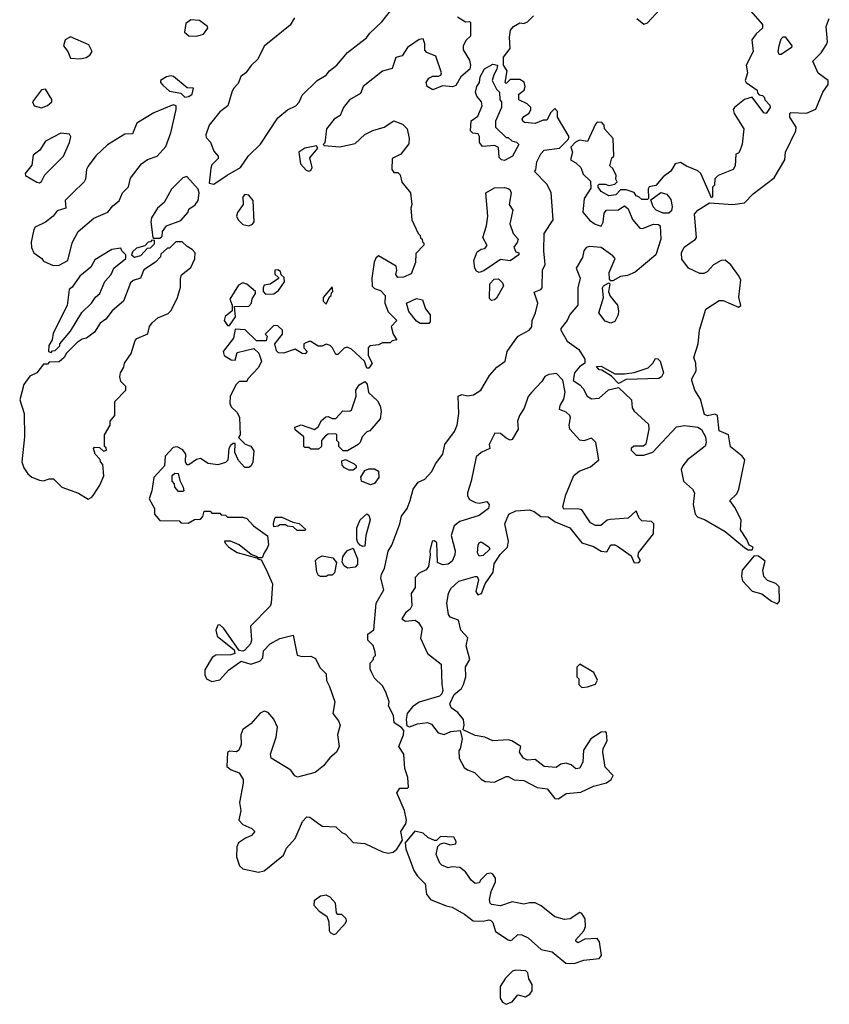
# Model space of a CAD drawing. Extents: x 2219101 to 2444320, y 201258 to 358766.
# Tile 325 of 349: x 2394942 to 2399123, y 302553 to 307639. Entities that reach past the tile are written whole.
import ezdxf

# ---------------------------------------------------------------- set-up
doc = ezdxf.new("R2010")
doc.units = 0

msp = doc.modelspace()

# ---------------------------------------------------------------- linework, layer by layer
at = {"layer": '0CON10XD'}
for points in [[(2395945, 306790), (2396013, 306837), (2396082.5, 306875), (2396123.6, 306936.4), (2396185, 306996.7), (2396275, 307132.5), (2396325, 307173.3), (2396367.5, 307195), (2396386.1, 307213.9), (2396400.7, 307249.3), (2396477.5, 307325), (2396525, 307352.5), (2396542.5, 307375), (2396580, 307405), (2396635, 307470), (2396733.9, 307546.1), (2396750.4, 307569.5), (2396811.7, 307628.3), (2396897.5, 307735)], [(2398690, 307715), (2398777.5, 307615), (2398777.5, 307595), (2398745, 307566.7), (2398723.8, 307535), (2398730, 307475), (2398693.8, 307405), (2398700, 307365), (2398688.8, 307325), (2398694.2, 307314.2), (2398750, 307275), (2398751.7, 307261.7), (2398761.7, 307251.7), (2398778.3, 307248.3), (2398788.3, 307238.3), (2398790, 307225), (2398817, 307197), (2398817.5, 307185), (2398797.5, 307155), (2398785, 307157.5), (2398725, 307240), (2398685, 307227.5), (2398633.3, 307185), (2398626.7, 307175), (2398632, 307155), (2398682.5, 307075), (2398673, 306997), (2398661.7, 306961.7), (2398655, 306950), (2398640, 306945), (2398636.7, 306885), (2398627.5, 306865), (2398550, 306835), (2398533, 306817), (2398530, 306785), (2398520, 306775), (2398520, 306725), (2398515, 306720), (2398460, 306845), (2398445, 306858.8), (2398385, 306883.3), (2398355, 306902.5), (2398327.5, 306895), (2398305, 306856.7), (2398265, 306827.5), (2398227.5, 306782.5), (2398193.6, 306776.4), (2398187.5, 306765), (2398190, 306715), (2398185, 306710), (2398155, 306710), (2398140, 306725), (2398125, 306730), (2398115, 306747.5), (2398075, 306760), (2398045, 306760), (2398020, 306735), (2397985, 306730), (2397945, 306752.5), (2397930, 306775), (2397930, 306785), (2397935, 306790), (2397965, 306790), (2397985, 306782.5), (2398015, 306790), (2398027.5, 306802.5), (2398020, 306815), (2398022.5, 306835), (2398005, 306870), (2397990, 306885), (2398000, 306925), (2398010, 306935), (2398007.5, 307025), (2397962.5, 307075), (2397960, 307095), (2397948.3, 307108.3), (2397925, 307110), (2397915, 307100), (2397875, 307010), (2397833, 307017), (2397813.3, 307006.7), (2397788.3, 306981.7), (2397797.5, 306955), (2397787.5, 306915), (2397815, 306900), (2397840, 306875), (2397851.7, 306841.7), (2397890, 306805), (2397891.7, 306768.3), (2397857.5, 306715), (2397850, 306645), (2397885, 306603.3), (2397913.9, 306583.9), (2397945, 306572.5), (2397955.9, 306594.1), (2397960, 306640), (2397972.5, 306655), (2398035, 306656.7), (2398056.7, 306673.3), (2398065, 306677.5), (2398085, 306662.5), (2398106.4, 306606.4), (2398145, 306562.5), (2398159.3, 306560.7), (2398215, 306582.5), (2398241.7, 306581.7), (2398250, 306575), (2398253.6, 306506.4), (2398227.5, 306425), (2398120, 306335), (2398081.7, 306318.3), (2398045, 306312.5), (2398005, 306290), (2397995, 306290), (2397988.3, 306298.3), (2397987, 306333), (2398017.5, 306405), (2398005, 306420), (2397945, 306462), (2397885, 306468), (2397867.7, 306462.3), (2397856, 306445), (2397849.1, 306410.9), (2397816, 306355), (2397836, 306305), (2397825.4, 306255), (2397824, 306165), (2397782.7, 306117.3), (2397769.2, 306085), (2397736, 306045), (2397736.2, 306035), (2397769.6, 305979.5), (2397830, 305935), (2397860, 305885), (2397860, 305865), (2397833.6, 305846.4), (2397807.5, 305815), (2397800, 305775), (2397835, 305752.5), (2397852.5, 305735), (2397872.5, 305695), (2397895, 305680), (2397935, 305683.8), (2397982.3, 305727.7), (2398035, 305740), (2398102.5, 305675), (2398106, 305635), (2398115, 305616.7), (2398190, 305550), (2398191.2, 305525), (2398175, 305447.5), (2398163, 305437), (2398113, 305437), (2398100, 305425), (2398100, 305415), (2398125, 305390), (2398165, 305390), (2398212.5, 305405), (2398335, 305536.7), (2398375, 305543.8), (2398445, 305534), (2398462.7, 305522.7), (2398484.2, 305485), (2398487.5, 305455), (2398482.9, 305437.1), (2398391.2, 305365), (2398366.7, 305335), (2398358.8, 305315), (2398370, 305255), (2398416.7, 305215), (2398426.7, 305195), (2398420, 305135), (2398430, 305085), (2398445, 305070), (2398478.3, 305058.3), (2398586.1, 304996.1), (2398685, 304912.5), (2398705, 304900), (2398725, 304900)], [(2398130, 307645), (2398165, 307616.2), (2398185, 307623.8), (2398248.3, 307691.7)], [(2395855, 307554), (2395891.2, 307565), (2395913.3, 307595), (2395912.5, 307605), (2395870, 307635), (2395825, 307638.8), (2395800.4, 307619.5), (2395793.3, 307575), (2395815, 307556.7), (2395855, 307554)], [(2396360.7, 307649.3), (2396339.3, 307610.7), (2396205, 307502.5), (2396172.5, 307435), (2396137, 307403), (2396110, 307365), (2396083.6, 307346.4), (2396070.7, 307309.3), (2396046.4, 307283.6), (2396037.5, 307265), (2396017.5, 307195), (2395976.1, 307163.9), (2395920, 307095), (2395902.5, 307045), (2395905, 307030), (2395927, 307007), (2395945, 306960), (2395967.5, 306935), (2395967, 306923), (2395935, 306890), (2395928.3, 306871.7), (2395920, 306795), (2395945, 306790)], [(2397202.5, 307655), (2397245, 307627.5), (2397265, 307630), (2397270, 307625), (2397270, 307555), (2397247, 307533), (2397232.5, 307505), (2397233, 307483), (2397265, 307430), (2397270, 307405), (2397266.2, 307383.8), (2397220, 307345), (2397195, 307300), (2397176.7, 307293.3), (2397125, 307297.5), (2397075, 307276.7), (2397046.7, 307295), (2397041.2, 307315), (2397055, 307336.7), (2397075, 307348), (2397105, 307347.5), (2397116.4, 307353.6), (2397120, 307365), (2397090.8, 307450.8), (2397045, 307470), (2397035, 307482.5), (2397034, 307515), (2397025, 307540), (2397005, 307537.1), (2396945.7, 307495), (2396917.1, 307452.9), (2396885, 307444.2), (2396877.2, 307422.8), (2396865, 307386.7), (2396815, 307374.3), (2396716.5, 307295), (2396701.7, 307258.3), (2396644.5, 307225), (2396614.2, 307185), (2396596.7, 307145), (2396566.7, 307125), (2396526.2, 307075), (2396517.5, 307002.5), (2396510, 306995), (2396515, 306990), (2396595, 306983.3), (2396675, 307000), (2396723.9, 307046.1), (2396765, 307067.5), (2396825, 307083.8), (2396875, 307116.2), (2396919.4, 307099.4), (2396943.8, 307075), (2396953.3, 307025), (2396951.7, 306998.3), (2396910, 306945), (2396865, 306922.5), (2396863.3, 306865), (2396875, 306850), (2396895, 306850), (2396907.5, 306837.5), (2396915, 306800), (2396960, 306745), (2396967.5, 306685), (2396962.5, 306665), (2396966.7, 306605), (2397000, 306535), (2397010, 306525), (2397011.7, 306511.7), (2397020, 306505), (2397021.7, 306491.7), (2397030, 306485), (2397030, 306475), (2396988.3, 306431.7), (2396986.7, 306385), (2396963, 306327), (2396925, 306310), (2396895, 306307.5), (2396883.9, 306323.9), (2396890, 306345), (2396885.9, 306365.9), (2396795, 306420), (2396781.7, 306408.3), (2396773, 306387), (2396760, 306305), (2396763, 306263), (2396775, 306250), (2396805, 306240), (2396830, 306215), (2396827.5, 306175), (2396845, 306130), (2396890, 306085), (2396860, 306055), (2396870, 306015), (2396890, 305985), (2396865, 305980), (2396855, 305970), (2396815, 305970), (2396795, 305960), (2396750, 305955), (2396742.5, 305945), (2396742.5, 305905), (2396762.5, 305865), (2396745, 305840), (2396735, 305840), (2396722.5, 305875), (2396655, 305936.7), (2396633, 305947), (2396617, 305943), (2396585, 305910), (2396575, 305910), (2396557.5, 305945), (2396545, 305956.7), (2396525, 305962.5), (2396505, 305953.3), (2396483.6, 305953.6), (2396445, 305977.5), (2396435, 305977.5), (2396410, 305965), (2396410, 305945), (2396427.5, 305925), (2396416.4, 305913.6), (2396400, 305915), (2396365, 305937.5), (2396305, 305917.5), (2396278.3, 305918.3), (2396268.3, 305928.3), (2396260, 305965), (2396300, 306015), (2396300, 306035), (2396275, 306057.5), (2396255, 306060), (2396210, 306015), (2396220, 306005), (2396215, 305980), (2396165, 305980), (2396107, 306037), (2396055, 306040), (2396046.1, 305993.9), (2395993.3, 305925), (2395997.5, 305905), (2396035, 305882.5), (2396055, 305880), (2396065, 305920), (2396151.7, 305941.7), (2396177, 305917), (2396190, 305875), (2396175, 305842.5), (2396120, 305785), (2396115, 305770), (2396075, 305770), (2396060, 305755)], [(2396205, 303242), (2396305, 303324), (2396320.4, 303359.5), (2396365, 303410), (2396402.9, 303497.1), (2396425, 303521.2), (2396439.7, 303519.7), (2396505, 303473.3), (2396575, 303470), (2396605, 303440), (2396625, 303432.5), (2396665, 303388.6), (2396724.5, 303384.5), (2396815, 303340), (2396845, 303334), (2396871.2, 303338.8), (2396890, 303355), (2396918.3, 303401.7), (2396910.8, 303445), (2396936.7, 303485), (2396940, 303505), (2396928.8, 303555), (2396890, 303645), (2396905, 303670), (2396945, 303670), (2396950, 303675), (2396946.7, 303725), (2396931.7, 303771.7), (2396926.7, 303845), (2396900, 303885), (2396924.2, 303945), (2396926.7, 303966.7), (2396913.8, 303983.8), (2396876.4, 304006.4), (2396873.3, 304045), (2396847.5, 304095), (2396850, 304115), (2396833.3, 304165), (2396815, 304197.5), (2396775, 304237.5), (2396760, 304265), (2396752.5, 304285), (2396752.5, 304315), (2396770, 304335), (2396770, 304345), (2396780, 304355), (2396778.3, 304371.7), (2396767, 304407), (2396740, 304435), (2396740, 304465), (2396771.7, 304488.3), (2396783.3, 304625), (2396822, 304695), (2396808, 304755), (2396810, 304775), (2396825.8, 304805), (2396845.5, 304894.4), (2396864, 304925), (2396906, 305035), (2396913.3, 305075), (2396942.5, 305115), (2396959.2, 305155), (2396973.3, 305215), (2397000.4, 305249.5), (2397035, 305266.2), (2397071.2, 305305), (2397090, 305345), (2397127.1, 305395), (2397137.8, 305445), (2397187.1, 305512.9), (2397200.6, 305545), (2397209.2, 305605), (2397206.7, 305695), (2397225, 305703.8), (2397255, 305696.2), (2397285, 305701.2), (2397324.2, 305725.8), (2397368.3, 305801.7), (2397406.2, 305845), (2397450, 305875), (2397459.2, 305925), (2397498.6, 305981.4), (2397515.9, 306004.1), (2397573.8, 306035), (2397587.3, 306052.7), (2397588, 306085), (2397605.8, 306125), (2397618, 306175), (2397598.3, 306231.7), (2397633.6, 306246.4), (2397640, 306255), (2397642, 306345), (2397656.2, 306375), (2397649.4, 306445), (2397651.4, 306535), (2397698, 306605), (2397687, 306747), (2397665, 306790), (2397600, 306855), (2397607, 306863), (2397613.3, 306905), (2397633, 306947), (2397650, 306965), (2397730, 306975), (2397775, 307020), (2397780, 307035), (2397720, 307135), (2397720, 307165), (2397705, 307180), (2397685, 307160), (2397665, 307120), (2397645, 307120), (2397605, 307103.3), (2397548.3, 307108.3), (2397540, 307115), (2397537.5, 307125), (2397545, 307140), (2397573, 307157), (2397582.5, 307175), (2397582.5, 307185), (2397562.5, 307205), (2397520, 307225), (2397520, 307255), (2397547.5, 307275), (2397552.5, 307295), (2397547, 307317), (2397525, 307330), (2397475, 307330), (2397455, 307310), (2397450, 307315), (2397460, 307375), (2397440, 307405), (2397440, 307445), (2397475, 307490), (2397471.7, 307548.3), (2397476.7, 307585), (2397492.5, 307605), (2397525, 307622.5), (2397545, 307620), (2397565, 307627.5), (2397595, 307660)], [(2398725, 304900), (2398730, 304915), (2398710, 304925), (2398697.5, 304955), (2398664.1, 305004.1), (2398667.5, 305055), (2398635, 305120), (2398610, 305155), (2398645, 305190), (2398656.2, 305215), (2398687.5, 305365), (2398672.5, 305385), (2398612.5, 305432.5), (2398603.3, 305495), (2398554.2, 305515), (2398546, 305595), (2398532.3, 305602.3), (2398493.8, 305593.8), (2398479.3, 305599.3), (2398458.8, 305678.8), (2398429.2, 305725), (2398414, 305775), (2398413.8, 305785), (2398436, 305825), (2398433.3, 305865), (2398423.3, 305895), (2398446.2, 305965), (2398453.3, 306035), (2398486.4, 306143.6), (2398555, 306188), (2398575, 306188), (2398655, 306154.2), (2398667, 306163), (2398656.1, 306206.1), (2398666, 306295), (2398655, 306317.5), (2398615, 306372.5), (2398585, 306396.7), (2398565, 306396.2), (2398525, 306373.8), (2398492.3, 306337.7), (2398475, 306328.8), (2398455, 306328), (2398396.3, 306356.3), (2398361.7, 306401.7), (2398360.8, 306435), (2398374, 306465), (2398432.5, 306505), (2398437.5, 306515), (2398427.5, 306635), (2398443.9, 306656.1), (2398505, 306692.5), (2398625, 306684.3), (2398686.2, 306693.8), (2398730.9, 306739.1), (2398838.3, 306821.7), (2398893.8, 306915), (2398897.5, 306955), (2398950, 307065), (2398952.5, 307085), (2398920, 307135), (2398920, 307155), (2398925, 307160), (2399005, 307156.7), (2399053, 307177), (2399090, 307265), (2399117.5, 307305), (2399117.5, 307325), (2399065, 307362.5), (2399037.5, 307425), (2399081.7, 307468.3), (2399109.6, 307510.5), (2399113.8, 307525), (2399106.7, 307605), (2399123.3, 307645)], [(2395255, 307436.7), (2395285, 307443.8), (2395303.9, 307456.1), (2395316.2, 307475), (2395299.6, 307509.5), (2395205, 307551.2), (2395176.7, 307535), (2395167.5, 307505), (2395190, 307475), (2395205, 307440), (2395255, 307436.7)], [(2398875, 307460), (2398865, 307460), (2398860, 307475), (2398863.8, 307505), (2398875, 307540), (2398885, 307550), (2398895, 307550), (2398930, 307505), (2398927.5, 307495), (2398875, 307460)], [(2397445, 306912.5), (2397430, 306915), (2397417.5, 306927.5), (2397415, 306980), (2397395, 306990), (2397332.5, 306985), (2397316.7, 307005), (2397316.4, 307036.4), (2397309.3, 307049.3), (2397283, 307053), (2397270, 307065), (2397273, 307117), (2397308.3, 307141.7), (2397330, 307195), (2397327.5, 307215), (2397303.3, 307245), (2397296.7, 307265), (2397302.5, 307295), (2397317.5, 307315), (2397320, 307345), (2397343.3, 307385), (2397385, 307410), (2397410, 307405), (2397407, 307383), (2397390, 307355), (2397382.5, 307325), (2397405, 307280), (2397420, 307265), (2397422.5, 307225), (2397430, 307215), (2397430, 307185), (2397400, 307115), (2397400, 307085), (2397455, 307030), (2397465, 307030), (2397483, 307013), (2397507, 307007), (2397520, 306995), (2397487.5, 306935), (2397445, 306912.5)], [(2395795, 307240), (2395815, 307242.5), (2395832.5, 307255), (2395840, 307285), (2395807.5, 307287.5), (2395736.1, 307346.1), (2395725, 307350), (2395700, 307345), (2395670, 307325), (2395670, 307315), (2395680.7, 307300.7), (2395715, 307270), (2395775, 307260), (2395795, 307240)], [(2395055, 307184.2), (2395085, 307196), (2395108.8, 307215), (2395107.7, 307227.7), (2395075, 307280), (2395055, 307277.5), (2395007.5, 307215), (2395016.7, 307195), (2395055, 307184.2)], [(2395115, 306368.8), (2395145, 306372), (2395190, 306395), (2395212.7, 306487.3), (2395244.3, 306545.7), (2395325, 306614), (2395396.7, 306645), (2395422.4, 306677.6), (2395455.8, 306704.2), (2395472.5, 306745), (2395504.6, 306775.4), (2395515, 306820), (2395571.2, 306895), (2395602.1, 306917.9), (2395651.2, 306935), (2395696, 306985), (2395722.5, 307055), (2395750, 307175), (2395750, 307195), (2395735, 307200), (2395635, 307158), (2395547.5, 307105), (2395525, 307050), (2395485, 307047.5), (2395395, 306993.3), (2395335, 306936.7), (2395295, 306883.3), (2395286.2, 306865), (2395282.5, 306815), (2395275, 306801.2), (2395215, 306743.8), (2395177.5, 306705), (2395180, 306665), (2395135, 306651.2), (2395114, 306625), (2395075, 306594), (2395022.2, 306567.8), (2395014.5, 306555.5), (2395000.7, 306489.3), (2395002.2, 306462.2), (2395014.4, 306435), (2395056.7, 306405), (2395065, 306392.5), (2395115, 306368.8)], [(2395045, 306796.7), (2395055, 306803.3), (2395072.6, 306837.4), (2395168.8, 306935), (2395200, 307005), (2395206.7, 307035), (2395198.8, 307048.8), (2395155, 307052.5), (2395075, 307012), (2395045.8, 306965), (2395011.1, 306938.9), (2395005, 306887.5), (2394970, 306845), (2394972.5, 306835), (2395030.4, 306800.5), (2395045, 306796.7)], [(2396435, 306856.7), (2396445, 306860), (2396453.3, 306875), (2396440, 306925), (2396482.5, 306975), (2396475, 306987.5), (2396414.2, 306975.8), (2396383.3, 306955), (2396392.5, 306895), (2396422, 306862), (2396435, 306856.7)], [(2395665, 306510), (2395678.3, 306521.7), (2395680, 306545), (2395700, 306575), (2395775, 306602.5), (2395812.5, 306645), (2395815, 306660), (2395847.7, 306682.3), (2395863.8, 306705), (2395868.8, 306745), (2395864.2, 306764.2), (2395805, 306830), (2395785, 306822.5), (2395725.8, 306764.2), (2395688, 306695), (2395654.4, 306665.6), (2395623.3, 306615), (2395620, 306595), (2395630, 306515), (2395635, 306510), (2395665, 306510)], [(2397315, 306333.3), (2397300.7, 306340.7), (2397292.5, 306355), (2397287.5, 306395), (2397305, 306440), (2397325, 306453.3), (2397345, 306457.5), (2397356.4, 306473.6), (2397333.3, 306515), (2397353.3, 306575), (2397360, 306625), (2397350, 306745), (2397395, 306770), (2397445, 306773.3), (2397465, 306767.5), (2397473, 306763), (2397480, 306745), (2397470, 306685), (2397488.8, 306655), (2397473.8, 306585), (2397490, 306535), (2397515.7, 306505.7), (2397511.2, 306488.8), (2397493.3, 306465), (2397505, 306440), (2397520, 306435), (2397520, 306425), (2397475, 306393.8), (2397425, 306400), (2397338.3, 306341.7), (2397315, 306333.3)], [(2396125, 306573.8), (2396145, 306582.5), (2396152.5, 306595), (2396147.5, 306705), (2396125, 306733.3), (2396105, 306736), (2396093.8, 306725), (2396096.7, 306685), (2396066.4, 306643.6), (2396061.2, 306625), (2396070, 306605), (2396095, 306581.2), (2396125, 306573.8)], [(2398295, 306640), (2398265, 306640), (2398230, 306655), (2398213, 306673), (2398201.7, 306708.3), (2398253, 306747), (2398285, 306737.5), (2398305, 306710), (2398312.5, 306675), (2398308.3, 306651.7), (2398295, 306640)], [(2395535, 306412.5), (2395568.3, 306421.7), (2395601.7, 306458.3), (2395618.3, 306461.7), (2395638.3, 306481.7), (2395638.3, 306498.3), (2395625, 306500), (2395618.3, 306491.7), (2395605, 306490), (2395588.3, 306471.7), (2395545, 306460), (2395525, 306440), (2395520, 306425), (2395535, 306412.5)], [(2395295, 305162.5), (2395315, 305173.3), (2395324.1, 305185.9), (2395356.2, 305235), (2395376.1, 305283.9), (2395371.7, 305341.7), (2395360, 305355), (2395358.3, 305368.3), (2395332.5, 305395), (2395322.5, 305425), (2395328.3, 305431.7), (2395355, 305430), (2395375, 305410), (2395390, 305415), (2395388.3, 305428.3), (2395380, 305435), (2395380, 305495), (2395410, 305545), (2395410, 305565), (2395432.5, 305595), (2395433, 305667), (2395490, 305725), (2395490, 305745), (2395465, 305770), (2395460, 305795), (2395462.5, 305815), (2395480, 305845), (2395484.1, 305865.9), (2395517.5, 305915), (2395538.3, 305981.7), (2395547, 305993), (2395603, 306017), (2395612.5, 306055), (2395627, 306073), (2395655, 306100), (2395708.3, 306121.7), (2395723.6, 306136.4), (2395756.7, 306205), (2395771.7, 306258.3), (2395772.5, 306305), (2395778.3, 306321.7), (2395825, 306360), (2395846.4, 306403.6), (2395847.5, 306435), (2395833, 306453), (2395807, 306467), (2395781.7, 306491.7), (2395748.3, 306491.7), (2395715, 306460), (2395705, 306460), (2395671.7, 306428.3), (2395670, 306415), (2395643, 306387), (2395583.6, 306346.4), (2395566.4, 306303.6), (2395528.3, 306291.7), (2395515, 306280), (2395477.5, 306185), (2395420, 306135), (2395387.7, 306092.3), (2395358.3, 306071.7), (2395327.5, 306025), (2395287.5, 305995), (2395265, 305988.8), (2395238.3, 305971.7), (2395183.6, 305916.4), (2395172.5, 305895), (2395145, 305872.5), (2395095, 305870), (2395085, 305860), (2395065, 305860), (2395030, 305815), (2394995, 305797.5), (2394963.3, 305755), (2394942, 305675), (2394965.7, 305605), (2394967.5, 305485), (2394953.8, 305355), (2394963.3, 305325), (2394983.9, 305293.9), (2395005, 305276.2), (2395045, 305261.2), (2395065, 305257.5), (2395095, 305267.5), (2395117, 305267), (2395160, 305225), (2395245, 305193.3), (2395295, 305162.5)], [(2395105, 305920), (2395111.7, 305928.3), (2395125, 305930), (2395150, 305955), (2395150, 305965), (2395205, 306030), (2395263.6, 306126.4), (2395312.5, 306175), (2395333.6, 306206.4), (2395356.7, 306225), (2395382.5, 306287.5), (2395415, 306322.5), (2395427.5, 306355), (2395490, 306405), (2395490, 306425), (2395470, 306445), (2395465, 306460), (2395418.3, 306451.7), (2395330.7, 306399.3), (2395309.3, 306360.7), (2395252.5, 306315), (2395213, 306257), (2395197.5, 306245), (2395187, 306163), (2395115, 306020), (2395110, 305985), (2395093, 305957), (2395090, 305925), (2395105, 305920)], [(2396211.7, 306221.7), (2396255, 306222.5), (2396279.3, 306240.7), (2396310, 306285), (2396308.3, 306308.3), (2396291.7, 306321.7), (2396288.3, 306338.3), (2396275, 306347.5), (2396260, 306345), (2396260, 306325), (2396278.3, 306308.3), (2396278.3, 306301.7), (2396235, 306272.5), (2396205, 306267.5), (2396200, 306255), (2396200, 306235), (2396211.7, 306221.7)], [(2397378.3, 306188.3), (2397368.3, 306198.3), (2397370, 306275), (2397391.7, 306298.3), (2397415, 306300), (2397435, 306280), (2397440, 306265), (2397405, 306200), (2397395, 306192.5), (2397378.3, 306188.3)], [(2396025, 306060), (2396056.4, 306103.6), (2396051.7, 306158.3), (2396125, 306160), (2396140, 306175), (2396143, 306197), (2396160, 306225), (2396160, 306235), (2396115, 306273.3), (2396095, 306280), (2396072.3, 306267.7), (2396027.5, 306195), (2396040, 306165), (2396040, 306135), (2396003.6, 306106.4), (2395997.5, 306085), (2396015, 306060), (2396025, 306060)], [(2396525, 306170), (2396541.7, 306208.3), (2396550, 306215), (2396551.7, 306228.3), (2396560, 306235), (2396555, 306260), (2396510, 306205), (2396510, 306185), (2396525, 306170)], [(2397995, 306072.5), (2397965, 306082.5), (2397933.3, 306125), (2397956.7, 306205), (2397951.2, 306255), (2397957.5, 306265), (2397985, 306280), (2397990, 306275), (2397983, 306233), (2397991.7, 306211.7), (2398030, 306165), (2398033.8, 306135), (2398032.5, 306115), (2398015, 306080), (2397995, 306072.5)], [(2397055, 306070), (2397010.7, 306070.7), (2396992, 306082), (2396951.7, 306131.7), (2396940, 306175), (2396990.7, 306199.3), (2397023, 306193), (2397037.5, 306145), (2397062.5, 306115), (2397061.7, 306078.3), (2397055, 306070)], [(2398035, 305760), (2397998.3, 305798.3), (2397948.3, 305828.3), (2397935, 305830), (2397921.7, 305848.3), (2397945, 305850), (2398015, 305810), (2398065, 305810), (2398115, 305817.5), (2398188.3, 305841.7), (2398212.5, 305865), (2398225, 305890), (2398238.3, 305888.3), (2398250, 305875), (2398267.5, 305815), (2398257.5, 305795), (2398243.6, 305786.4), (2398075, 305781.2), (2398035, 305760)], [(2397725, 303613.8), (2397765, 303642.9), (2397840.7, 303649.3), (2397905, 303680), (2397972, 303698), (2397996.7, 303715), (2398006.7, 303735), (2397965, 303777.5), (2397954.2, 303855), (2397956, 303874), (2397975.5, 303914.5), (2397972.5, 303955), (2397965, 303961.4), (2397945, 303959.5), (2397892.5, 303925), (2397854.1, 303865.9), (2397851.2, 303805), (2397835, 303773.8), (2397815, 303770), (2397789.7, 303789.7), (2397765, 303799.2), (2397736.4, 303793.6), (2397713.3, 303776.7), (2397651.2, 303781.2), (2397605, 303817.5), (2397565, 303813.8), (2397544.2, 303824.2), (2397523.8, 303855), (2397530, 303885), (2397483.9, 303913.9), (2397465, 303918.8), (2397385, 303914.2), (2397345, 303932.5), (2397295, 303942.5), (2397231.7, 303971.7), (2397236.7, 303995), (2397233.8, 304025), (2397205, 304061.2), (2397171.2, 304085), (2397164.2, 304105), (2397185.9, 304154.1), (2397223.8, 304185), (2397234.3, 304205.7), (2397245.8, 304245), (2397243.6, 304296.4), (2397267.5, 304335), (2397247.5, 304405), (2397256.4, 304446.4), (2397220, 304485), (2397208, 304538), (2397165, 304553.3), (2397156.1, 304566.1), (2397148, 304625), (2397156, 304675), (2397168.3, 304701.7), (2397210.3, 304739.7), (2397295, 304763.3), (2397305, 304762.5), (2397311.2, 304745), (2397297.5, 304685), (2397308.3, 304668.3), (2397327.5, 304675), (2397346.7, 304725), (2397388, 304785), (2397392.3, 304827.7), (2397423.9, 304876.1), (2397461.2, 304915), (2397465.8, 304945), (2397448, 305035), (2397467.5, 305085), (2397505, 305102.9), (2397575, 305107.5), (2397598.7, 305098.7), (2397633.3, 305073.3), (2397671.4, 305071.4), (2397707.5, 305045), (2397782.5, 305015), (2397845, 304936.7), (2397905, 304917.5), (2397945, 304893.3), (2397975, 304890), (2397995, 304927.5), (2398015, 304927.5), (2398029.3, 304919.3), (2398099.3, 304869.3), (2398115, 304833.3), (2398140, 304835), (2398147.5, 304845), (2398137, 304867), (2398137.5, 304885), (2398215.9, 304984.1), (2398217.5, 305035), (2398205, 305046.7), (2398155, 305050.8), (2398142, 305065), (2398125, 305102.5), (2398085, 305064), (2397991.7, 305058.3), (2397976.2, 305053.8), (2397943.9, 305026.1), (2397915, 305026.2), (2397890.4, 305040.5), (2397845, 305107.5), (2397825, 305113.3), (2397751.7, 305111.7), (2397747.5, 305125), (2397762.5, 305185), (2397804.4, 305285.6), (2397832.3, 305307.7), (2397890.7, 305329.3), (2397932.5, 305365), (2397916.7, 305455), (2397895, 305477.5), (2397856.4, 305463.6), (2397835, 305467.5), (2397783.3, 305525), (2397780, 305545), (2397786.7, 305585), (2397782.5, 305595), (2397765, 305612.5), (2397730, 305625), (2397733, 305647), (2397751.7, 305678.3), (2397760, 305715), (2397747, 305777), (2397715, 305812.5), (2397675, 305805.8), (2397655, 305795.7), (2397639.1, 305770.9), (2397585, 305713.8), (2397567.3, 305692.7), (2397546.6, 305633.4), (2397524, 305595), (2397513.3, 305565), (2397516.7, 305525), (2397485, 305470), (2397475, 305467.5), (2397455, 305477.5), (2397425, 305501.2), (2397396.4, 305503.6), (2397367.5, 305445), (2397370, 305425), (2397325, 305403.3), (2397299.6, 305380.5), (2397274.5, 305255), (2397254.2, 305195), (2397255, 305180), (2397265, 305160), (2397295.8, 305145.8), (2397315, 305142), (2397355, 305151.2), (2397367.5, 305135), (2397364, 305115), (2397315, 305078.8), (2397215, 305048), (2397185.8, 305025), (2397170, 304975), (2397190.8, 304895), (2397190, 304875), (2397175, 304842.5), (2397155, 304827.5), (2397125, 304822.5), (2397100, 304835), (2397096.4, 304936.4), (2397085, 304947.5), (2397072.5, 304945), (2397060, 304895), (2397062.5, 304875), (2397053.3, 304815), (2397041.7, 304798.3), (2397005, 304780), (2396985, 304757.5), (2396984.2, 304705.8), (2396964.4, 304674.4), (2396967.9, 304612.1), (2396958, 304595), (2396935, 304575.8), (2396916.2, 304545), (2396935, 304532.9), (2396985, 304537.1), (2397002, 304525), (2397020, 304495), (2397012.5, 304445), (2397047.5, 304365), (2397119.6, 304309.5), (2397121.5, 304205), (2397127.5, 304175), (2397122.9, 304157.1), (2397110, 304145), (2397005.7, 304114.3), (2396970.3, 304089.7), (2396944, 304055), (2396938, 304025), (2396941.2, 303991.2), (2396955, 303986.2), (2396997.3, 304002.7), (2397048.6, 304008.6), (2397069.6, 303999.5), (2397102.5, 303955), (2397135, 303947.5), (2397168.3, 303961.7), (2397217.5, 303967.5), (2397227.5, 303925), (2397217, 303873), (2397210, 303865), (2397212.5, 303825), (2397237, 303777), (2397253.9, 303763.9), (2397290.7, 303750.7), (2397325, 303716), (2397345.9, 303704.1), (2397395, 303701.2), (2397455, 303730), (2397465, 303730), (2397495, 303712.5), (2397545, 303710), (2397615, 303672.5), (2397665.7, 303665.7), (2397705, 303616.2), (2397725, 303613.8)], [(2396060, 305755), (2396028.8, 305695), (2396027, 305657), (2396035, 305640), (2396065, 305610), (2396076.7, 305585), (2396080, 305495), (2396071.7, 305481.7), (2396107, 305447), (2396135.9, 305435.9), (2396151.7, 305411.7), (2396146.4, 305353.6), (2396137.5, 305335), (2396125, 305326.7), (2396105, 305326.7), (2396072.7, 305362.7), (2396053.6, 305403.6), (2396055, 305450), (2396045, 305450), (2396030.7, 305439.3), (2396022.5, 305425), (2396016.4, 305363.6), (2396005, 305352.5), (2395965, 305340), (2395915, 305347.5), (2395875, 305372.5), (2395855, 305367.5), (2395815, 305340), (2395805, 305340), (2395797.5, 305355), (2395800, 305395), (2395785, 305417.5), (2395755, 305433.3), (2395735, 305430), (2395693.3, 305385), (2395690, 305335), (2395634, 305275), (2395623.8, 305205), (2395610, 305165), (2395637.5, 305115), (2395637.5, 305085), (2395665, 305052.5), (2395765, 305050), (2395775, 305040), (2395811.7, 305038.3), (2395845, 305057.5), (2395875, 305060), (2395887, 305073), (2395895, 305100), (2395925, 305100), (2395935, 305090), (2395975, 305090), (2395981.7, 305081.7), (2396005, 305080), (2396015, 305070), (2396095, 305070), (2396115, 305063.3), (2396150, 305025), (2396222.5, 304972.5), (2396226.4, 304926.4), (2396220.7, 304909.3), (2396203.9, 304886.1), (2396195, 304860), (2396170, 304860), (2396170, 304855), (2396188.3, 304848.3), (2396213.3, 304803.3), (2396247.5, 304725), (2396240, 304625), (2396235, 304610), (2396134.1, 304505.9), (2396140, 304435), (2396133.3, 304415), (2396105, 304383.3), (2396095, 304377.5), (2396075, 304380), (2395996.2, 304495), (2395975, 304513.3), (2395965, 304512.5), (2395954.2, 304485), (2395961.2, 304455), (2396050, 304385), (2396052.5, 304365), (2396031.7, 304358.3), (2395955, 304356.7), (2395936, 304345), (2395898.3, 304281.7), (2395897.5, 304255), (2395907.5, 304235), (2395935, 304220), (2395975, 304230), (2396021.2, 304278.8), (2396085, 304326.2), (2396135, 304310.8), (2396182.5, 304325), (2396197, 304343), (2396201.7, 304378.3), (2396235, 304415.8), (2396285, 304443.3), (2396355, 304460), (2396375, 304357.5), (2396399.6, 304349.5), (2396445, 304351.4), (2396468.9, 304338.9), (2396492.5, 304292.5), (2396525, 304260), (2396526.7, 304225), (2396542.5, 304195), (2396570, 304115), (2396560, 304055), (2396588.3, 304018.3), (2396597.5, 303995), (2396583.8, 303945), (2396592.5, 303885), (2396577.5, 303855), (2396543.4, 303826.6), (2396511.4, 303785), (2396468.6, 303751.4), (2396376.2, 303726.2), (2396363.6, 303733.6), (2396343, 303763), (2396240, 303825), (2396237.5, 303845), (2396266.4, 303933.6), (2396273.3, 303985), (2396255, 304026.7), (2396225, 304060), (2396205, 304066.7), (2396183.6, 304056.4), (2396135, 304002.5), (2396095, 303972.5), (2396084.2, 303945), (2396085.6, 303895), (2396074.2, 303865.8), (2396062, 303858), (2396025, 303860), (2396015.9, 303854.1), (2396012.1, 303782.1), (2396035, 303764), (2396075, 303748), (2396095.6, 303715), (2396096.7, 303695), (2396076.9, 303595), (2396084.2, 303555), (2396074.3, 303505), (2396095, 303481.2), (2396141.2, 303461.2), (2396156.7, 303445), (2396140, 303425), (2396108.3, 303411.7), (2396072.5, 303387.5), (2396063.6, 303366.4), (2396061.5, 303315), (2396077.9, 303267.9), (2396095, 303252.9), (2396175, 303236), (2396205, 303242)], [(2396635, 305412.5), (2396613, 305413), (2396590, 305435), (2396590, 305455), (2396580, 305465), (2396580, 305495), (2396575, 305500), (2396535, 305497.5), (2396520.7, 305489.3), (2396500, 305465), (2396500, 305435), (2396485, 305420), (2396445, 305420), (2396435, 305430), (2396415, 305430), (2396410, 305435), (2396410, 305485), (2396365, 305520), (2396362.5, 305535), (2396395, 305546.7), (2396465, 305522.5), (2396483, 305537), (2396500.7, 305569.3), (2396523, 305587), (2396535, 305590), (2396555, 305580), (2396575, 305580), (2396611.7, 305618.3), (2396645, 305617.5), (2396655, 305622.5), (2396680, 305695), (2396677.5, 305725), (2396695, 305753.3), (2396725, 305770), (2396736.4, 305756.4), (2396743, 305713), (2396790, 305670), (2396803.8, 305645), (2396808.8, 305615), (2396803, 305577), (2396750, 305515), (2396735, 305510), (2396710, 305485), (2396700, 305455), (2396690, 305445), (2396635, 305412.5)], [(2396665, 305312.5), (2396643, 305313), (2396620, 305325), (2396608.3, 305338.3), (2396605, 305360), (2396625, 305367.5), (2396670, 305345), (2396680, 305335), (2396680, 305325), (2396665, 305312.5)], [(2395785, 305202.5), (2395763, 305203), (2395742.5, 305225), (2395741.7, 305241.7), (2395730, 305255), (2395730, 305285), (2395743, 305297), (2395760, 305295), (2395768.3, 305258.3), (2395786.7, 305225), (2395790, 305205), (2395785, 305202.5)], [(2396753.6, 305236.4), (2396707.5, 305255), (2396703, 305277), (2396725, 305310), (2396745, 305320), (2396775, 305320), (2396795, 305307.5), (2396796.2, 305275), (2396775, 305243.3), (2396753.6, 305236.4)], [(2396715, 304917.5), (2396700, 304925), (2396688.3, 304938.3), (2396682.5, 304955), (2396683.3, 305015), (2396700, 305055), (2396735, 305087.5), (2396745, 305080), (2396751.2, 305055), (2396730, 304975), (2396725, 304920), (2396715, 304917.5)], [(2396415, 305000), (2396375, 305000), (2396355, 305020), (2396325, 305022.5), (2396315, 305030), (2396285, 305030), (2396277, 305023), (2396255, 305020), (2396252.5, 305035), (2396260, 305065), (2396265, 305070), (2396295, 305070), (2396353, 305043), (2396385, 305037.5), (2396420, 305005), (2396415, 305000)], [(2396165, 304860), (2396170, 304865), (2396137.5, 304877.5), (2396075, 304925.8), (2396030, 304945), (2396000, 304945), (2396002.5, 304935), (2396022.5, 304915), (2396065, 304886.7), (2396165, 304860)], [(2397315, 304867.5), (2397306.7, 304885), (2397310, 304925), (2397315, 304937.5), (2397325, 304942.5), (2397365, 304916.7), (2397370, 304905), (2397335, 304871.2), (2397315, 304867.5)], [(2396525, 304762.5), (2396495, 304762.5), (2396485, 304767.5), (2396476.7, 304785), (2396470, 304845), (2396481.7, 304858.3), (2396505, 304870), (2396559.6, 304859.5), (2396577.5, 304835), (2396568.3, 304781.7), (2396555, 304770), (2396535, 304770), (2396525, 304762.5)], [(2396635, 304806.2), (2396618.3, 304818.3), (2396607, 304837), (2396611.2, 304865), (2396623.9, 304886.1), (2396635, 304897.5), (2396665, 304910), (2396686.7, 304855), (2396686.7, 304825), (2396675, 304811.2), (2396635, 304806.2)], [(2398855, 304621.2), (2398866, 304635), (2398865, 304710), (2398847, 304727), (2398805, 304742.5), (2398785, 304762.5), (2398780, 304795), (2398791.7, 304841.7), (2398758.3, 304868.3), (2398735, 304870), (2398673.3, 304795), (2398670, 304765), (2398675, 304740), (2398725, 304687.5), (2398775, 304673.8), (2398824, 304635), (2398855, 304621.2)], [(2397845, 304190), (2397875, 304193.3), (2397915, 304206.7), (2397927, 304227), (2397907.7, 304267.7), (2397835, 304310), (2397820, 304295), (2397820, 304245), (2397830, 304235), (2397830, 304205), (2397845, 304190)], [(2397805, 302764.2), (2397855, 302780.8), (2397935, 302790), (2397947.5, 302805), (2397936.1, 302876.1), (2397925, 302892.5), (2397860.7, 302889.3), (2397825, 302870), (2397815, 302880), (2397813.9, 302886.1), (2397855, 302932.5), (2397863.8, 302955), (2397862.5, 302995), (2397845, 303022.5), (2397835, 303027.5), (2397785.6, 302994.4), (2397755, 302990.6), (2397705.4, 303005.4), (2397635, 303062.5), (2397605, 303076.7), (2397575, 303077.5), (2397545, 303070), (2397485, 303083.3), (2397425, 303061.2), (2397379.3, 303069.3), (2397372.5, 303075), (2397368.8, 303095), (2397377.5, 303135), (2397398.8, 303185), (2397398.8, 303205), (2397385, 303226.2), (2397375, 303231.2), (2397355, 303226.7), (2397323.6, 303196.4), (2397315, 303180), (2397295, 303177.5), (2397273.6, 303193.6), (2397245, 303237.5), (2397215, 303260), (2397175, 303262.5), (2397155, 303257.5), (2397121.7, 303271.7), (2397112.3, 303282.3), (2397093, 303327), (2397101.2, 303368.8), (2397115, 303382.5), (2397135, 303387.5), (2397165, 303377.5), (2397195, 303382.5), (2397196.7, 303395), (2397185, 303416.2), (2397115, 303420), (2397095, 303400), (2397085, 303400), (2397050, 303415), (2397025, 303437.5), (2396983, 303447), (2396932.5, 303387.5), (2396936.2, 303355), (2396952.5, 303315), (2396978, 303245), (2396997.1, 303215), (2397035.8, 303175), (2397042.6, 303122.6), (2397063.8, 303093.8), (2397145, 303061.4), (2397175.6, 303055.6), (2397239.5, 303019.5), (2397283.3, 302985), (2397335, 302981.9), (2397365, 302990), (2397375.9, 302985.9), (2397385.8, 302975.8), (2397399.2, 302929.2), (2397465, 302886), (2397475, 302882), (2397485, 302886.2), (2397515, 302913.8), (2397535, 302912), (2397567.3, 302897.3), (2397635, 302836.9), (2397691.2, 302825), (2397763.3, 302765), (2397805, 302764.2)], [(2396565, 302913.1), (2396575, 302916.7), (2396625, 302972), (2396630.6, 302985), (2396627.8, 302995), (2396605, 303016.7), (2396585, 303017.5), (2396577.5, 303025), (2396573.8, 303075), (2396545, 303106.7), (2396525, 303116.2), (2396495, 303112), (2396463.2, 303086.8), (2396460.8, 303065), (2396488.1, 303035), (2396528.9, 303008.9), (2396538.6, 302978.6), (2396539.6, 302935), (2396545, 302924.6), (2396565, 302913.1)], [(2397455, 302553.1), (2397485, 302565.8), (2397515, 302602.5), (2397555, 302591.2), (2397577.5, 302605), (2397588, 302622), (2397588.8, 302655), (2397571.2, 302685), (2397566.7, 302715), (2397556.1, 302726.1), (2397505, 302730), (2397486.4, 302723.6), (2397451.7, 302688.3), (2397423.8, 302645), (2397424.3, 302584.3), (2397435, 302563.8), (2397455, 302553.1)]]:
    msp.add_lwpolyline(points, dxfattribs=at)

doc.saveas('drawing.dxf')
